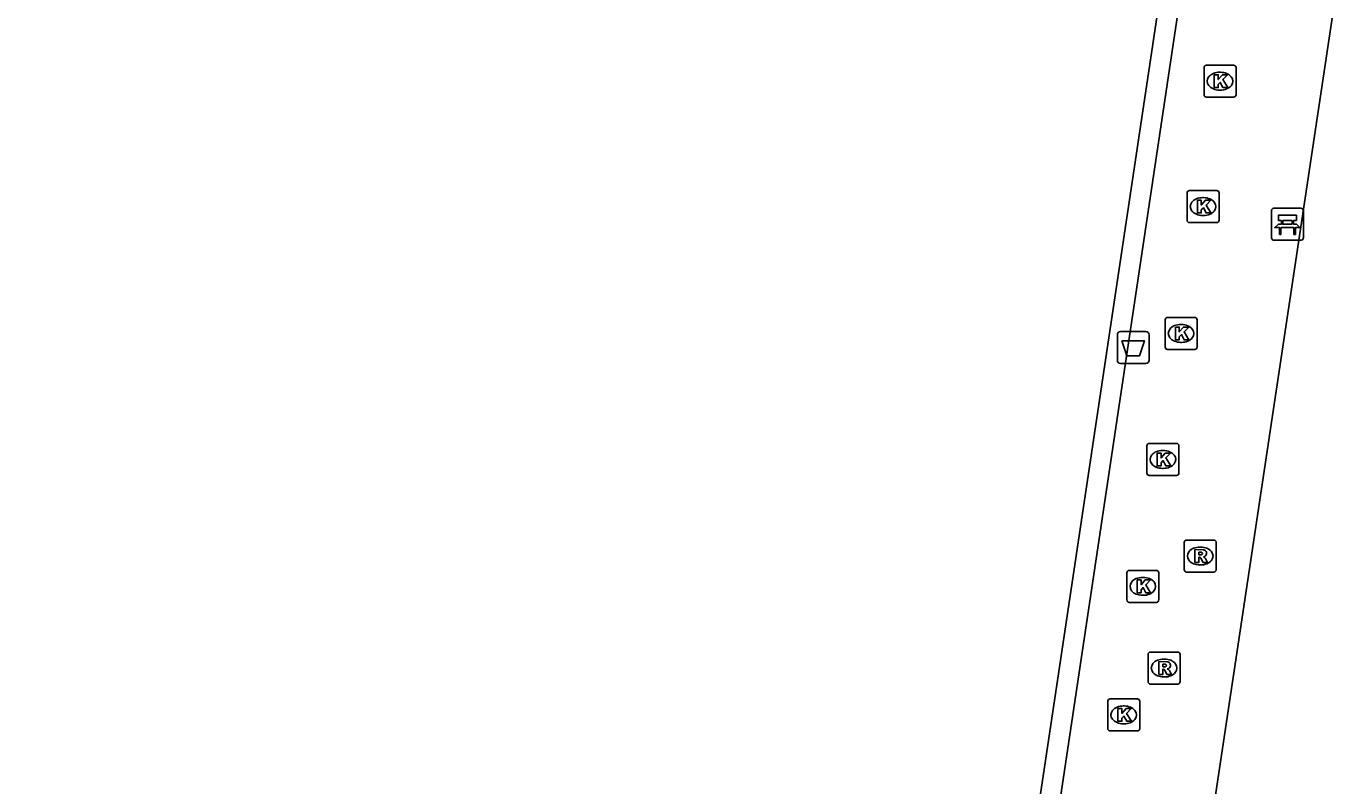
# Model space of a CAD drawing. Extents: x 164150 to 165261, y 382513 to 383432.
# Drawn here: x 164848.13 to 164889.35, y 382658.76 to 382682.5 of the extents above; entities that cross this region are included whole.
import ezdxf

# ---------------------------------------------------------------- set-up
doc = ezdxf.new("R2010")
doc.units = 0
for name, color, linetype in [('IMGEO_Afvalbak', 7, 'Continuous'), ('IMGEO_Bank', 7, 'Continuous'), ('IMGEO_Hek', 7, 'Continuous'), ('IMGEO_Kolk', 7, 'Continuous'), ('IMGEO_Pand', 7, 'Continuous'), ('IMGEO_Rioolput', 7, 'Continuous'), ('IMGEO_Voetpad_open', 7, 'Continuous')]:
    doc.layers.add(name, color=color, linetype=linetype)

msp = doc.modelspace()

# ---------------------------------------------------------------- linework, layer by layer
at = {"layer": 'IMGEO_Afvalbak'}
for p, q in [((164882.24, 382672.059), (164882.24, 382672.859)), ((164882.24, 382672.859), (164882.24, 382672.059)), ((164882.34, 382672.959), (164883.13, 382672.959)), ((164883.13, 382672.959), (164882.34, 382672.959)), ((164883.23, 382672.859), (164883.23, 382672.059)), ((164883.23, 382672.059), (164883.23, 382672.859)), ((164883.13, 382671.959), (164882.34, 382671.959)), ((164882.34, 382671.959), (164883.13, 382671.959))]:
    msp.add_line(p, q, dxfattribs=at)
msp.add_lwpolyline([(164882.383, 382672.673), (164883.087, 382672.673), (164882.938, 382672.203), (164882.532, 382672.203), (164882.383, 382672.673)], dxfattribs=at)
for centre, start, end in [((164882.34, 382672.859), 90, 180), ((164882.34, 382672.859), 90, 180), ((164883.13, 382672.859), 0, 90), ((164883.13, 382672.859), 360, 90), ((164882.34, 382672.059), 180, 270), ((164882.34, 382672.059), 180, 270), ((164883.13, 382672.059), 270, 0), ((164883.13, 382672.059), 270, 0)]:
    msp.add_arc(centre, 0.1, start, end, dxfattribs=at)
at = {"layer": 'IMGEO_Bank'}
for p, q in [((164887.134, 382676.816), (164887.975, 382676.816)), ((164887.975, 382676.816), (164887.134, 382676.816)), ((164887.059, 382675.891), (164887.059, 382676.732)), ((164887.059, 382676.732), (164887.059, 382675.891)), ((164887.368, 382676.322), (164887.368, 382676.428)), ((164887.412, 382676.428), (164887.412, 382676.322)), ((164887.7, 382676.434), (164887.418, 382676.434)), ((164887.706, 382676.322), (164887.706, 382676.428)), ((164887.75, 382676.428), (164887.75, 382676.322)), ((164888.059, 382676.741), (164888.059, 382675.9)), ((164888.059, 382675.9), (164888.059, 382676.741)), ((164887.756, 382676.214), (164887.363, 382676.214)), ((164887.418, 382676.316), (164887.7, 382676.316)), ((164887.984, 382675.816), (164887.143, 382675.816)), ((164887.143, 382675.816), (164887.984, 382675.816))]:
    msp.add_line(p, q, dxfattribs=at)
for points in [[(164887.362, 382676.434), (164887.276, 382676.434), (164887.276, 382676.595), (164887.839, 382676.595), (164887.839, 382676.434), (164887.756, 382676.434)], [(164887.306, 382676.214), (164887.164, 382676.214), (164887.276, 382676.316), (164887.362, 382676.316)], [(164887.356, 382676.207), (164887.356, 382676), (164887.313, 382676), (164887.313, 382676.207)], [(164887.756, 382676.316), (164887.839, 382676.316), (164887.951, 382676.214), (164887.812, 382676.214)], [(164887.806, 382676.207), (164887.806, 382676), (164887.762, 382676), (164887.762, 382676.207)]]:
    msp.add_lwpolyline(points, dxfattribs=at)
for centre, radius, start, end in [((164887.137, 382676.738), 0.0779, 92.4484, 184.2845), ((164887.137, 382676.738), 0.0779, 92.4484, 184.2845), ((164887.981, 382676.738), 0.0779, 2.4484, 94.2845), ((164887.981, 382676.738), 0.0779, 2.4484, 94.2845), ((164887.361, 382676.427), 0.00671, 2.8957, 87.1043), ((164887.418, 382676.427), 0.00671, 92.8957, 177.1043), ((164887.7, 382676.427), 0.00671, 2.8957, 87.1043), ((164887.757, 382676.427), 0.00671, 92.8957, 177.1043), ((164887.306, 382676.207), 0.00671, 2.8957, 87.1043), ((164887.363, 382676.207), 0.00671, 92.8957, 177.1043), ((164887.361, 382676.323), 0.00671, 272.8957, 357.1043), ((164887.418, 382676.323), 0.00671, 182.8957, 267.1043), ((164887.7, 382676.323), 0.00671, 272.8957, 357.1043), ((164887.757, 382676.323), 0.00671, 182.8957, 267.1043), ((164887.755, 382676.207), 0.00671, 2.8957, 87.1043), ((164887.812, 382676.207), 0.00671, 92.8957, 177.1043), ((164887.137, 382675.894), 0.0779, 182.4484, 274.2845), ((164887.137, 382675.894), 0.0779, 182.4484, 274.2845), ((164887.981, 382675.894), 0.0779, 272.4484, 4.2845), ((164887.981, 382675.894), 0.0779, 272.4484, 4.2845)]:
    msp.add_arc(centre, radius, start, end, dxfattribs=at)
at = {"layer": 'IMGEO_Hek'}
msp.add_lwpolyline([(164848.732, 382714.16), (164887.926, 382708.278), (164877.184, 382636.451)], dxfattribs=at)
at = {"layer": 'IMGEO_Kolk'}
for p, q in [((164884.95, 382680.364), (164884.95, 382681.216)), ((164885.025, 382681.29), (164885.877, 382681.29)), ((164885.438, 382681.07), (164885.463, 382681.07)), ((164885.951, 382681.216), (164885.951, 382680.364)), ((164885.877, 382680.29), (164885.025, 382680.29)), ((164885.461, 382680.51), (164885.436, 382680.51)), ((164884.421, 382676.442), (164884.421, 382677.294)), ((164884.496, 382677.368), (164885.348, 382677.368)), ((164885.422, 382677.294), (164885.422, 382676.442)), ((164884.909, 382677.148), (164884.934, 382677.148)), ((164884.932, 382676.588), (164884.907, 382676.588)), ((164885.348, 382676.368), (164884.496, 382676.368)), ((164883.734, 382672.475), (164883.734, 382673.327)), ((164883.809, 382673.401), (164884.661, 382673.401)), ((164884.222, 382673.181), (164884.247, 382673.181)), ((164884.735, 382673.327), (164884.735, 382672.475)), ((164884.661, 382672.401), (164883.809, 382672.401)), ((164884.245, 382672.621), (164884.22, 382672.621)), ((164883.164, 382668.534), (164883.164, 382669.386)), ((164883.239, 382669.46), (164884.091, 382669.46)), ((164884.165, 382669.386), (164884.165, 382668.534)), ((164883.652, 382669.24), (164883.677, 382669.24)), ((164883.675, 382668.68), (164883.65, 382668.68)), ((164884.091, 382668.46), (164883.239, 382668.46)), ((164882.536, 382664.564), (164882.536, 382665.416)), ((164882.611, 382665.49), (164883.463, 382665.49)), ((164883.024, 382665.27), (164883.049, 382665.27)), ((164883.537, 382665.416), (164883.537, 382664.564)), ((164883.463, 382664.49), (164882.611, 382664.49)), ((164883.047, 382664.71), (164883.022, 382664.71)), ((164881.939, 382660.544), (164881.939, 382661.396)), ((164882.014, 382661.47), (164882.866, 382661.47)), ((164882.427, 382661.25), (164882.452, 382661.25)), ((164882.94, 382661.396), (164882.94, 382660.544)), ((164882.866, 382660.47), (164882.014, 382660.47)), ((164882.45, 382660.69), (164882.425, 382660.69))]:
    msp.add_line(p, q, dxfattribs=at)
for points in [[(164884.95, 382680.364), (164884.95, 382681.216)], [(164885.025, 382681.29), (164885.877, 382681.29)], [(164885.271, 382680.99), (164885.394, 382680.99), (164885.394, 382680.839), (164885.524, 382680.99), (164885.688, 382680.99), (164885.542, 382680.839), (164885.695, 382680.59), (164885.543, 382680.59), (164885.458, 382680.754), (164885.394, 382680.687), (164885.394, 382680.59), (164885.271, 382680.59), (164885.271, 382680.99)], [(164885.951, 382681.216), (164885.951, 382680.364)], [(164885.877, 382680.29), (164885.025, 382680.29)], [(164884.421, 382676.442), (164884.421, 382677.294)], [(164884.496, 382677.368), (164885.348, 382677.368)], [(164885.422, 382677.294), (164885.422, 382676.442)], [(164884.742, 382677.068), (164884.865, 382677.068), (164884.865, 382676.917), (164884.995, 382677.068), (164885.159, 382677.068), (164885.013, 382676.917), (164885.166, 382676.668), (164885.014, 382676.668), (164884.929, 382676.832), (164884.865, 382676.765), (164884.865, 382676.668), (164884.742, 382676.668), (164884.742, 382677.068)], [(164885.348, 382676.368), (164884.496, 382676.368)], [(164883.734, 382672.475), (164883.734, 382673.327)], [(164883.809, 382673.401), (164884.661, 382673.401)], [(164884.055, 382673.101), (164884.178, 382673.101), (164884.178, 382672.95), (164884.308, 382673.101), (164884.472, 382673.101), (164884.326, 382672.95), (164884.479, 382672.701), (164884.327, 382672.701), (164884.242, 382672.865), (164884.178, 382672.798), (164884.178, 382672.701), (164884.055, 382672.701), (164884.055, 382673.101)], [(164884.735, 382673.327), (164884.735, 382672.475)], [(164884.661, 382672.401), (164883.809, 382672.401)], [(164883.164, 382668.534), (164883.164, 382669.386)], [(164883.239, 382669.46), (164884.091, 382669.46)], [(164884.165, 382669.386), (164884.165, 382668.534)], [(164883.485, 382669.16), (164883.608, 382669.16), (164883.608, 382669.009), (164883.738, 382669.16), (164883.902, 382669.16), (164883.756, 382669.009), (164883.909, 382668.76), (164883.757, 382668.76), (164883.672, 382668.924), (164883.608, 382668.857), (164883.608, 382668.76), (164883.485, 382668.76), (164883.485, 382669.16)], [(164884.091, 382668.46), (164883.239, 382668.46)], [(164882.536, 382664.564), (164882.536, 382665.416)], [(164882.611, 382665.49), (164883.463, 382665.49)], [(164883.537, 382665.416), (164883.537, 382664.564)], [(164882.857, 382665.19), (164882.98, 382665.19), (164882.98, 382665.039), (164883.11, 382665.19), (164883.274, 382665.19), (164883.128, 382665.039), (164883.281, 382664.79), (164883.129, 382664.79), (164883.044, 382664.954), (164882.98, 382664.887), (164882.98, 382664.79), (164882.857, 382664.79), (164882.857, 382665.19)], [(164883.463, 382664.49), (164882.611, 382664.49)], [(164881.939, 382660.544), (164881.939, 382661.396)], [(164882.014, 382661.47), (164882.866, 382661.47)], [(164882.26, 382661.17), (164882.383, 382661.17), (164882.383, 382661.019), (164882.513, 382661.17), (164882.677, 382661.17), (164882.531, 382661.019), (164882.684, 382660.77), (164882.532, 382660.77), (164882.447, 382660.934), (164882.383, 382660.867), (164882.383, 382660.77), (164882.26, 382660.77), (164882.26, 382661.17)], [(164882.94, 382661.396), (164882.94, 382660.544)], [(164882.866, 382660.47), (164882.014, 382660.47)]]:
    msp.add_lwpolyline(points, dxfattribs=at)
for centre, start, end in [((164885.027, 382681.214), 91.552, 178.448), ((164885.027, 382681.214), 91.552, 178.448), ((164885.875, 382681.214), 1.552, 88.448), ((164885.875, 382681.214), 1.552, 88.448), ((164885.027, 382680.366), 181.552, 268.448), ((164885.027, 382680.366), 181.552, 268.448), ((164885.875, 382680.366), 271.552, 358.448), ((164885.875, 382680.366), 271.552, 358.448), ((164884.498, 382677.292), 91.552, 178.448), ((164884.498, 382677.292), 91.552, 178.448), ((164885.346, 382677.292), 1.552, 88.448), ((164885.346, 382677.292), 1.552, 88.448), ((164884.498, 382676.444), 181.552, 268.448), ((164884.498, 382676.444), 181.552, 268.448), ((164885.346, 382676.444), 271.552, 358.448), ((164885.346, 382676.444), 271.552, 358.448), ((164883.811, 382673.325), 91.552, 178.448), ((164883.811, 382673.325), 91.552, 178.448), ((164884.659, 382673.325), 1.552, 88.448), ((164884.659, 382673.325), 1.552, 88.448), ((164883.811, 382672.477), 181.552, 268.448), ((164883.811, 382672.477), 181.552, 268.448), ((164884.659, 382672.477), 271.552, 358.448), ((164884.659, 382672.477), 271.552, 358.448), ((164883.241, 382669.384), 91.552, 178.448), ((164883.241, 382669.384), 91.552, 178.448), ((164884.089, 382669.384), 1.552, 88.448), ((164884.089, 382669.384), 1.552, 88.448), ((164883.241, 382668.536), 181.552, 268.448), ((164883.241, 382668.536), 181.552, 268.448), ((164884.089, 382668.536), 271.552, 358.448), ((164884.089, 382668.536), 271.552, 358.448), ((164882.613, 382665.414), 91.552, 178.448), ((164882.613, 382665.414), 91.552, 178.448), ((164883.461, 382665.414), 1.552, 88.448), ((164883.461, 382665.414), 1.552, 88.448), ((164882.613, 382664.566), 181.552, 268.448), ((164882.613, 382664.566), 181.552, 268.448), ((164883.461, 382664.566), 271.552, 358.448), ((164883.461, 382664.566), 271.552, 358.448), ((164882.016, 382661.394), 91.552, 178.448), ((164882.016, 382661.394), 91.552, 178.448), ((164882.864, 382661.394), 1.552, 88.448), ((164882.864, 382661.394), 1.552, 88.448), ((164882.016, 382660.546), 181.552, 268.448), ((164882.016, 382660.546), 181.552, 268.448), ((164882.864, 382660.546), 271.552, 358.448), ((164882.864, 382660.546), 271.552, 358.448)]:
    msp.add_arc(centre, 0.0765, start, end, dxfattribs=at)
for centre, major_axis, ratio, start_param, end_param in [((164885.437, 382680.79), (-0.387, 0.002), 0.722429, 4.712389, 7.853982), ((164885.462, 382680.79), (-0.39, 0.002), 0.717154, 1.570796, 4.712389), ((164884.908, 382676.868), (-0.387, 0.002), 0.722429, 4.712389, 7.853982), ((164884.933, 382676.868), (-0.39, 0.002), 0.717154, 1.570796, 4.712389), ((164884.221, 382672.901), (-0.387, 0.002), 0.722429, 4.712389, 7.853982), ((164884.246, 382672.901), (-0.39, 0.002), 0.717154, 1.570796, 4.712389), ((164883.651, 382668.96), (-0.387, 0.002), 0.722429, 4.712389, 7.853982), ((164883.676, 382668.96), (-0.39, 0.002), 0.717154, 1.570796, 4.712389), ((164883.023, 382664.99), (-0.387, 0.002), 0.722429, 4.712389, 7.853982), ((164883.048, 382664.99), (-0.39, 0.002), 0.717154, 1.570796, 4.712389), ((164882.426, 382660.97), (-0.387, 0.002), 0.722429, 4.712389, 7.853982), ((164882.451, 382660.97), (-0.39, 0.002), 0.717154, 1.570796, 4.712389)]:
    msp.add_ellipse(centre, major_axis=major_axis, ratio=ratio, start_param=start_param, end_param=end_param, dxfattribs=at)
at = {"layer": 'IMGEO_Pand'}
msp.add_lwpolyline([(164897.488, 382671.337), (164903.463, 382711.138), (164908.317, 382743.473), (164898.29, 382744.971), (164884.092, 382650.339), (164894.108, 382648.829), (164897.488, 382671.337)], dxfattribs=at)
at = {"layer": 'IMGEO_Rioolput'}
for p, q in [((164884.33, 382665.513), (164884.33, 382666.365)), ((164884.405, 382666.439), (164885.257, 382666.439)), ((164884.818, 382666.219), (164884.843, 382666.219)), ((164885.331, 382666.365), (164885.331, 382665.513)), ((164885.257, 382665.439), (164884.405, 382665.439)), ((164884.841, 382665.659), (164884.816, 382665.659)), ((164883.202, 382662.01), (164883.202, 382662.862)), ((164883.277, 382662.936), (164884.129, 382662.936)), ((164884.203, 382662.862), (164884.203, 382662.01)), ((164883.69, 382662.716), (164883.715, 382662.716)), ((164883.713, 382662.156), (164883.688, 382662.156)), ((164884.129, 382661.936), (164883.277, 382661.936))]:
    msp.add_line(p, q, dxfattribs=at)
for points in [[(164884.33, 382665.513), (164884.33, 382666.365)], [(164884.405, 382666.439), (164885.257, 382666.439)], [(164884.919, 382666.137), (164884.667, 382666.139), (164884.667, 382665.739)], [(164885.331, 382666.365), (164885.331, 382665.513)], [(164884.667, 382665.739), (164884.791, 382665.739), (164884.791, 382665.901), (164884.802, 382665.901)], [(164884.845, 382666.058), (164884.791, 382666.058), (164884.791, 382665.977)], [(164884.791, 382665.977), (164884.843, 382665.977)], [(164884.849, 382665.872), (164884.92, 382665.739), (164885.06, 382665.739), (164884.995, 382665.865)], [(164885.257, 382665.439), (164884.405, 382665.439)], [(164883.202, 382662.01), (164883.202, 382662.862)], [(164883.277, 382662.936), (164884.129, 382662.936)], [(164884.203, 382662.862), (164884.203, 382662.01)], [(164883.791, 382662.634), (164883.539, 382662.636), (164883.539, 382662.236)], [(164883.539, 382662.236), (164883.663, 382662.236), (164883.663, 382662.398), (164883.674, 382662.398)], [(164883.717, 382662.555), (164883.663, 382662.555), (164883.663, 382662.474)], [(164883.663, 382662.474), (164883.715, 382662.474)], [(164883.721, 382662.369), (164883.792, 382662.236), (164883.932, 382662.236), (164883.867, 382662.362)], [(164884.129, 382661.936), (164883.277, 382661.936)]]:
    msp.add_lwpolyline(points, dxfattribs=at)
for centre, radius, start, end in [((164884.407, 382666.363), 0.0765, 91.552, 178.448), ((164884.407, 382666.363), 0.0765, 91.552, 178.448), ((164884.918, 382666.027), 0.109, 350.3612, 89.416), ((164885.255, 382666.363), 0.0765, 1.552, 88.448), ((164885.255, 382666.363), 0.0765, 1.552, 88.448), ((164884.801, 382665.848), 0.0533, 26.0293, 88.6989), ((164884.827, 382666.166), 0.19, 274.7715, 282.9687), ((164884.851, 382665.962), 0.0964, 77.0061, 93.1865), ((164884.865, 382666.019), 0.0378, 276.6634, 79.6772), ((164884.916, 382666.027), 0.112, 277.5842, 350.9817), ((164884.9, 382665.812), 0.108, 29.5134, 73.7905), ((164884.407, 382665.515), 0.0765, 181.552, 268.448), ((164884.407, 382665.515), 0.0765, 181.552, 268.448), ((164885.255, 382665.515), 0.0765, 271.552, 358.448), ((164885.255, 382665.515), 0.0765, 271.552, 358.448), ((164883.279, 382662.86), 0.0765, 91.552, 178.448), ((164883.279, 382662.86), 0.0765, 91.552, 178.448), ((164884.127, 382662.86), 0.0765, 1.552, 88.448), ((164884.127, 382662.86), 0.0765, 1.552, 88.448), ((164883.673, 382662.345), 0.0533, 26.0293, 88.6989), ((164883.699, 382662.663), 0.19, 274.7715, 282.9687), ((164883.723, 382662.459), 0.0964, 77.0061, 93.1865), ((164883.737, 382662.516), 0.0378, 276.6634, 79.6772), ((164883.79, 382662.524), 0.109, 350.3612, 89.416), ((164883.788, 382662.524), 0.112, 277.5842, 350.9817), ((164883.772, 382662.309), 0.108, 29.5134, 73.7905), ((164883.279, 382662.012), 0.0765, 181.552, 268.448), ((164883.279, 382662.012), 0.0765, 181.552, 268.448), ((164884.127, 382662.012), 0.0765, 271.552, 358.448), ((164884.127, 382662.012), 0.0765, 271.552, 358.448)]:
    msp.add_arc(centre, radius, start, end, dxfattribs=at)
for centre, major_axis, ratio, start_param, end_param in [((164884.817, 382665.939), (-0.387, 0.002), 0.722429, 4.712389, 7.853982), ((164884.842, 382665.939), (-0.39, 0.002), 0.717154, 1.570796, 4.712389), ((164883.689, 382662.436), (-0.387, 0.002), 0.722429, 4.712389, 7.853982), ((164883.714, 382662.436), (-0.39, 0.002), 0.717154, 1.570796, 4.712389)]:
    msp.add_ellipse(centre, major_axis=major_axis, ratio=ratio, start_param=start_param, end_param=end_param, dxfattribs=at)
at = {"layer": 'IMGEO_Voetpad_open'}
for points in [[(164887.217, 382707.772), (164778.799, 382724.05), (164768.728, 382656.944), (164769.024, 382656.891), (164768.471, 382653.188), (164876.603, 382636.932), (164887.217, 382707.772)], [(164877.184, 382636.451), (164887.926, 382708.278)]]:
    msp.add_lwpolyline(points, dxfattribs=at)

doc.saveas('drawing.dxf')
